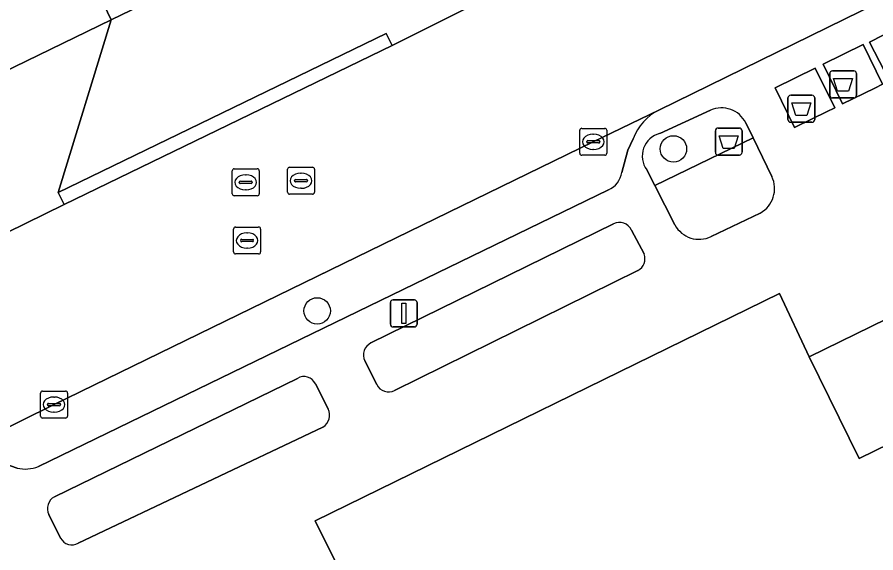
# Model space of a CAD drawing. Extents: x 160455 to 162082, y 388339 to 389736.
# Drawn here: x 161001.11 to 161032.93, y 388941.16 to 388961.02 of the extents above; entities that cross this region are included whole.
import ezdxf

# ---------------------------------------------------------------- set-up
doc = ezdxf.new("R2010")
doc.units = 0
for name, color, linetype in [('IMGEO_Afval_apart_plaats', 7, 'Continuous'), ('IMGEO_Afvalbak', 7, 'Continuous'), ('IMGEO_Boom', 7, 'Continuous'), ('IMGEO_Groenvoorziening', 7, 'Continuous'), ('IMGEO_Kolk', 7, 'Continuous'), ('IMGEO_Lichtmast', 7, 'Continuous'), ('IMGEO_Pand', 7, 'Continuous'), ('IMGEO_Parkeervlak_open', 7, 'Continuous'), ('IMGEO_Rijbaan_lokaal_gesloten', 7, 'Continuous'), ('IMGEO_Rijbaan_lokaal_open', 7, 'Continuous'), ('IMGEO_Rioolput', 7, 'Continuous'), ('IMGEO_Voetpad_gesloten', 7, 'Continuous'), ('IMGEO_Voetpad_open', 7, 'Continuous')]:
    doc.layers.add(name, color=color, linetype=linetype)

msp = doc.modelspace()

# ---------------------------------------------------------------- linework, layer by layer
at = {"layer": 'IMGEO_Afval_apart_plaats'}
for p, q in [((161031.326, 388959.024), (161032.116, 388959.024)), ((161032.116, 388959.024), (161031.326, 388959.024)), ((161031.226, 388958.124), (161031.226, 388958.924)), ((161031.226, 388958.924), (161031.226, 388958.124)), ((161032.216, 388958.924), (161032.216, 388958.124)), ((161032.216, 388958.124), (161032.216, 388958.924)), ((161029.677, 388957.221), (161029.677, 388958.021)), ((161029.677, 388958.021), (161029.677, 388957.221)), ((161029.777, 388958.121), (161030.567, 388958.121)), ((161030.567, 388958.121), (161029.777, 388958.121)), ((161030.667, 388958.021), (161030.667, 388957.221)), ((161030.667, 388957.221), (161030.667, 388958.021)), ((161032.116, 388958.024), (161031.326, 388958.024)), ((161031.326, 388958.024), (161032.116, 388958.024)), ((161030.567, 388957.121), (161029.777, 388957.121)), ((161029.777, 388957.121), (161030.567, 388957.121))]:
    msp.add_line(p, q, dxfattribs=at)
for points in [[(161031.369, 388958.738), (161032.073, 388958.738), (161031.924, 388958.268), (161031.518, 388958.268), (161031.369, 388958.738)], [(161029.82, 388957.835), (161030.524, 388957.835), (161030.375, 388957.365), (161029.969, 388957.365), (161029.82, 388957.835)]]:
    msp.add_lwpolyline(points, dxfattribs=at)
for centre, start, end in [((161031.326, 388958.924), 90, 180), ((161031.326, 388958.924), 90, 180), ((161032.116, 388958.924), 0, 90), ((161032.116, 388958.924), 360, 90), ((161029.777, 388958.021), 90, 180), ((161029.777, 388958.021), 90, 180), ((161030.567, 388958.021), 0, 90), ((161030.567, 388958.021), 360, 90), ((161031.326, 388958.124), 180, 270), ((161031.326, 388958.124), 180, 270), ((161032.116, 388958.124), 270, 0), ((161032.116, 388958.124), 270, 0), ((161029.777, 388957.221), 180, 270), ((161029.777, 388957.221), 180, 270), ((161030.567, 388957.221), 270, 0), ((161030.567, 388957.221), 270, 0)]:
    msp.add_arc(centre, 0.1, start, end, dxfattribs=at)
at = {"layer": 'IMGEO_Afvalbak'}
for p, q in [((161026.987, 388956.006), (161026.987, 388956.806)), ((161026.987, 388956.806), (161026.987, 388956.006)), ((161027.087, 388956.906), (161027.877, 388956.906)), ((161027.877, 388956.906), (161027.087, 388956.906)), ((161027.977, 388956.806), (161027.977, 388956.006)), ((161027.977, 388956.006), (161027.977, 388956.806)), ((161027.877, 388955.906), (161027.087, 388955.906)), ((161027.087, 388955.906), (161027.877, 388955.906))]:
    msp.add_line(p, q, dxfattribs=at)
msp.add_lwpolyline([(161027.13, 388956.62), (161027.834, 388956.62), (161027.685, 388956.15), (161027.279, 388956.15), (161027.13, 388956.62)], dxfattribs=at)
for centre, start, end in [((161027.087, 388956.806), 90, 180), ((161027.087, 388956.806), 90, 180), ((161027.877, 388956.806), 0, 90), ((161027.877, 388956.806), 360, 90), ((161027.087, 388956.006), 180, 270), ((161027.087, 388956.006), 180, 270), ((161027.877, 388956.006), 270, 0), ((161027.877, 388956.006), 270, 0)]:
    msp.add_arc(centre, 0.1, start, end, dxfattribs=at)
at = {"layer": 'IMGEO_Boom'}
for centre in [(161025.432, 388956.133), (161012.23, 388950.127)]:
    msp.add_circle(centre, 0.489, dxfattribs=at)
at = {"layer": 'IMGEO_Groenvoorziening'}
for points in [[(161026.808, 388957.564), (161024.922, 388956.704)], [(161028.384, 388956.537), (161028.112, 388957.098)], [(161024.442, 388955.358), (161024.737, 388954.782), (161028.384, 388956.537)], [(161028.384, 388956.537), (161024.737, 388954.782), (161025.486, 388953.318)], [(161029.077, 388955.109), (161028.384, 388956.537)], [(161026.832, 388952.886), (161028.649, 388953.755)], [(161023.213, 388953.351), (161014.223, 388948.939)], [(161024.343, 388952.238), (161023.875, 388953.125)], [(161015.098, 388947.182), (161024.114, 388951.619)], [(161013.996, 388948.275), (161014.447, 388947.4)], [(161011.501, 388947.622), (161002.495, 388943.237)], [(161012.642, 388946.495), (161012.163, 388947.428)], [(161003.378, 388941.518), (161012.445, 388945.822)], [(161002.292, 388942.577), (161002.721, 388941.702)]]:
    msp.add_lwpolyline(points, dxfattribs=at)
for centre, radius, start, end in [((161027.221, 388956.661), 0.992, 26.0972, 114.5729), ((161025.143, 388955.867), 0.866, 104.7919, 215.9544), ((161028.149, 388954.658), 1.032, 298.9868, 25.9297), ((161023.439, 388952.93), 0.477, 24.0506, 118.2507), ((161026.382, 388953.797), 1.016, 208.1241, 296.2878), ((161023.874, 388952.06), 0.502, 298.5778, 20.8181), ((161014.436, 388948.495), 0.492, 115.6882, 206.5641), ((161011.747, 388947.236), 0.458, 24.7561, 122.5773), ((161014.87, 388947.583), 0.461, 203.3851, 299.5867), ((161012.159, 388946.271), 0.533, 302.5214, 24.8471), ((161002.721, 388942.806), 0.487, 117.7223, 208.0845), ((161003.139, 388941.928), 0.475, 208.4312, 300.2779)]:
    msp.add_arc(centre, radius, start, end, dxfattribs=at)
at = {"layer": 'IMGEO_Kolk'}
for p, q in [((161021.961, 388955.969), (161021.961, 388956.821)), ((161022.036, 388956.895), (161022.888, 388956.895)), ((161022.962, 388956.821), (161022.962, 388955.969)), ((161022.22, 388956.389), (161022.22, 388956.401)), ((161022.263, 388956.438), (161022.661, 388956.438)), ((161022.449, 388956.675), (161022.474, 388956.675)), ((161022.704, 388956.401), (161022.704, 388956.389)), ((161022.658, 388956.352), (161022.26, 388956.352)), ((161022.472, 388956.115), (161022.447, 388956.115)), ((161022.888, 388955.895), (161022.036, 388955.895)), ((161002.053, 388947.155), (161002.905, 388947.155)), ((161001.978, 388946.229), (161001.978, 388947.081)), ((161002.466, 388946.935), (161002.491, 388946.935)), ((161002.979, 388947.081), (161002.979, 388946.229)), ((161002.237, 388946.649), (161002.237, 388946.661)), ((161002.675, 388946.612), (161002.277, 388946.612)), ((161002.28, 388946.698), (161002.678, 388946.698)), ((161002.721, 388946.661), (161002.721, 388946.649)), ((161002.489, 388946.375), (161002.464, 388946.375)), ((161002.905, 388946.155), (161002.053, 388946.155))]:
    msp.add_line(p, q, dxfattribs=at)
for points in [[(161021.961, 388955.969), (161021.961, 388956.821)], [(161022.036, 388956.895), (161022.888, 388956.895)], [(161022.962, 388956.821), (161022.962, 388955.969)], [(161022.888, 388955.895), (161022.036, 388955.895)], [(161002.053, 388947.155), (161002.905, 388947.155)], [(161001.978, 388946.229), (161001.978, 388947.081)], [(161002.979, 388947.081), (161002.979, 388946.229)], [(161002.905, 388946.155), (161002.053, 388946.155)]]:
    msp.add_lwpolyline(points, dxfattribs=at)
for centre, radius, start, end in [((161022.038, 388956.819), 0.0765, 91.552, 178.448), ((161022.038, 388956.819), 0.0765, 91.552, 178.448), ((161022.886, 388956.819), 0.0765, 1.552, 88.448), ((161022.886, 388956.819), 0.0765, 1.552, 88.448), ((161022.26, 388956.398), 0.0403, 85.8775, 175.7526), ((161022.257, 388956.388), 0.0366, 178.938, 274.7102), ((161022.661, 388956.395), 0.043, 264.8664, 352.4533), ((161022.665, 388956.4), 0.0386, 1.7309, 96.639), ((161022.038, 388955.971), 0.0765, 181.552, 268.448), ((161022.038, 388955.971), 0.0765, 181.552, 268.448), ((161022.886, 388955.971), 0.0765, 271.552, 358.448), ((161022.886, 388955.971), 0.0765, 271.552, 358.448), ((161002.055, 388947.079), 0.0765, 91.552, 178.448), ((161002.055, 388947.079), 0.0765, 91.552, 178.448), ((161002.903, 388947.079), 0.0765, 1.552, 88.448), ((161002.903, 388947.079), 0.0765, 1.552, 88.448), ((161002.277, 388946.658), 0.0403, 85.8775, 175.7526), ((161002.274, 388946.648), 0.0366, 178.938, 274.7102), ((161002.678, 388946.655), 0.043, 264.8664, 352.4533), ((161002.682, 388946.66), 0.0386, 1.7309, 96.639), ((161002.055, 388946.231), 0.0765, 181.552, 268.448), ((161002.055, 388946.231), 0.0765, 181.552, 268.448), ((161002.903, 388946.231), 0.0765, 271.552, 358.448), ((161002.903, 388946.231), 0.0765, 271.552, 358.448)]:
    msp.add_arc(centre, radius, start, end, dxfattribs=at)
for centre, major_axis, ratio, start_param, end_param in [((161022.448, 388956.395), (-0.387, 0.002), 0.722429, 4.712389, 7.853982), ((161022.473, 388956.395), (-0.39, 0.002), 0.717154, 1.570796, 4.712389), ((161002.465, 388946.655), (-0.387, 0.002), 0.722429, 4.712389, 7.853982), ((161002.49, 388946.655), (-0.39, 0.002), 0.717154, 1.570796, 4.712389)]:
    msp.add_ellipse(centre, major_axis=major_axis, ratio=ratio, start_param=start_param, end_param=end_param, dxfattribs=at)
at = {"layer": 'IMGEO_Lichtmast'}
for p, q in [((161014.944, 388949.633), (161014.944, 388950.433)), ((161014.944, 388950.433), (161014.944, 388949.633)), ((161015.044, 388950.533), (161015.834, 388950.533)), ((161015.834, 388950.533), (161015.044, 388950.533)), ((161015.934, 388950.433), (161015.934, 388949.633)), ((161015.934, 388949.633), (161015.934, 388950.433)), ((161015.834, 388949.533), (161015.044, 388949.533)), ((161015.044, 388949.533), (161015.834, 388949.533))]:
    msp.add_line(p, q, dxfattribs=at)
msp.add_lwpolyline([(161015.364, 388950.408), (161015.514, 388950.408), (161015.514, 388949.658), (161015.364, 388949.658), (161015.364, 388950.408)], dxfattribs=at)
for centre, start, end in [((161015.044, 388950.433), 90, 180), ((161015.044, 388950.433), 90, 180), ((161015.834, 388950.433), 0, 90), ((161015.834, 388950.433), 360, 90), ((161015.044, 388949.633), 180, 270), ((161015.044, 388949.633), 180, 270), ((161015.834, 388949.633), 270, 0), ((161015.834, 388949.633), 270, 0)]:
    msp.add_arc(centre, 0.1, start, end, dxfattribs=at)
at = {"layer": 'IMGEO_Pand'}
msp.add_lwpolyline([(161043.069, 388949.917), (161032.31, 388944.65), (161030.463, 388948.422), (161029.368, 388950.767), (161012.156, 388942.339), (161013.333, 388939.986), (161015.169, 388936.207), (161000, 388928.797), (160973.153, 388915.681)], dxfattribs=at)
at = {"layer": 'IMGEO_Parkeervlak_open'}
for points in [[(161024.896, 388957.574), (161022.462, 388956.395), (161002.479, 388946.656), (161000, 388945.432), (160998.437, 388944.66)], [(161023.515, 388955.262), (161023.747, 388956.091), (161023.942, 388956.511)], [(161001.899, 388944.357), (161023.021, 388954.613)], [(160999.861, 388944.723), (161000, 388944.676), (161001.113, 388944.301)]]:
    msp.add_lwpolyline(points, dxfattribs=at)
for centre, radius, start, end in [((161025.799, 388955.804), 1.987, 117.0268, 159.1598), ((161022.707, 388955.364), 0.814, 292.6619, 352.7835), ((161001.418, 388945.565), 1.3, 256.4366, 291.714)]:
    msp.add_arc(centre, radius, start, end, dxfattribs=at)
at = {"layer": 'IMGEO_Rijbaan_lokaal_gesloten'}
for points in [[(161038.277, 388971.349), (161020.479, 388962.67), (161018.619, 388961.765), (161018.366, 388961.642), (161015.01, 388959.96), (161002.854, 388954.068), (161000, 388952.675), (160998.445, 388951.916), (160997.165, 388951.282), (160987.515, 388946.596), (160955.947, 388931.117), (160958.731, 388925.273)], [(160960.755, 388926.265), (160972.387, 388931.949), (160972.985, 388932.234), (160973.368, 388932.417), (160981.872, 388936.606), (160982.072, 388936.703), (160996.529, 388943.704), (160998.437, 388944.66), (161000, 388945.432), (161002.479, 388946.656), (161022.462, 388956.395), (161024.896, 388957.574), (161041.753, 388965.847)]]:
    msp.add_lwpolyline(points, dxfattribs=at)
at = {"layer": 'IMGEO_Rijbaan_lokaal_open'}
msp.add_lwpolyline([(161049.324, 388953.82), (161053.85, 388956.046), (161049.546, 388965.223), (161049.108, 388966.119), (161041.976, 388954.054), (161030.463, 388948.422), (161032.31, 388944.65), (161043.069, 388949.917), (161043.75, 388950.227), (161049.286, 388952.925)], dxfattribs=at)
msp.add_lwpolyline([(161008.397, 388963.465), (161004.323, 388961.485), (161004.593, 388960.921), (161008.683, 388962.909)], close=True, dxfattribs=at)
at = {"layer": 'IMGEO_Rioolput'}
for p, q in [((161011.205, 388955.453), (161012.057, 388955.453)), ((161009.083, 388954.468), (161009.083, 388955.32)), ((161009.158, 388955.394), (161010.01, 388955.394)), ((161009.571, 388955.174), (161009.596, 388955.174)), ((161010.084, 388955.32), (161010.084, 388954.468)), ((161011.13, 388954.527), (161011.13, 388955.379)), ((161011.618, 388955.233), (161011.643, 388955.233)), ((161012.131, 388955.379), (161012.131, 388954.527)), ((161009.342, 388954.888), (161009.342, 388954.9)), ((161009.78, 388954.851), (161009.382, 388954.851)), ((161009.385, 388954.937), (161009.783, 388954.937)), ((161009.826, 388954.9), (161009.826, 388954.888)), ((161011.389, 388954.947), (161011.389, 388954.959)), ((161011.827, 388954.91), (161011.429, 388954.91)), ((161011.432, 388954.996), (161011.83, 388954.996)), ((161011.873, 388954.959), (161011.873, 388954.947)), ((161009.594, 388954.614), (161009.569, 388954.614)), ((161011.641, 388954.673), (161011.616, 388954.673)), ((161010.01, 388954.394), (161009.158, 388954.394)), ((161012.057, 388954.453), (161011.205, 388954.453)), ((161009.209, 388953.237), (161010.061, 388953.237)), ((161009.134, 388952.311), (161009.134, 388953.163)), ((161009.622, 388953.017), (161009.647, 388953.017)), ((161010.135, 388953.163), (161010.135, 388952.311)), ((161009.393, 388952.731), (161009.393, 388952.743)), ((161009.831, 388952.694), (161009.433, 388952.694)), ((161009.436, 388952.78), (161009.834, 388952.78)), ((161009.877, 388952.743), (161009.877, 388952.731)), ((161009.645, 388952.457), (161009.62, 388952.457)), ((161010.061, 388952.237), (161009.209, 388952.237))]:
    msp.add_line(p, q, dxfattribs=at)
for points in [[(161011.205, 388955.453), (161012.057, 388955.453)], [(161009.083, 388954.468), (161009.083, 388955.32)], [(161009.158, 388955.394), (161010.01, 388955.394)], [(161010.084, 388955.32), (161010.084, 388954.468)], [(161011.13, 388954.527), (161011.13, 388955.379)], [(161012.131, 388955.379), (161012.131, 388954.527)], [(161010.01, 388954.394), (161009.158, 388954.394)], [(161012.057, 388954.453), (161011.205, 388954.453)], [(161009.209, 388953.237), (161010.061, 388953.237)], [(161009.134, 388952.311), (161009.134, 388953.163)], [(161010.135, 388953.163), (161010.135, 388952.311)], [(161010.061, 388952.237), (161009.209, 388952.237)]]:
    msp.add_lwpolyline(points, dxfattribs=at)
for centre, radius, start, end in [((161011.207, 388955.377), 0.0765, 91.552, 178.448), ((161011.207, 388955.377), 0.0765, 91.552, 178.448), ((161012.055, 388955.377), 0.0765, 1.552, 88.448), ((161012.055, 388955.377), 0.0765, 1.552, 88.448), ((161009.16, 388955.318), 0.0765, 91.552, 178.448), ((161009.16, 388955.318), 0.0765, 91.552, 178.448), ((161010.008, 388955.318), 0.0765, 1.552, 88.448), ((161010.008, 388955.318), 0.0765, 1.552, 88.448), ((161009.382, 388954.897), 0.0403, 85.8775, 175.7526), ((161009.379, 388954.887), 0.0366, 178.938, 274.7102), ((161009.783, 388954.894), 0.043, 264.8664, 352.4533), ((161009.787, 388954.899), 0.0386, 1.7309, 96.639), ((161011.429, 388954.956), 0.0403, 85.8775, 175.7526), ((161011.426, 388954.946), 0.0366, 178.938, 274.7102), ((161011.83, 388954.953), 0.043, 264.8664, 352.4533), ((161011.834, 388954.958), 0.0386, 1.7309, 96.639), ((161011.207, 388954.529), 0.0765, 181.552, 268.448), ((161011.207, 388954.529), 0.0765, 181.552, 268.448), ((161012.055, 388954.529), 0.0765, 271.552, 358.448), ((161012.055, 388954.529), 0.0765, 271.552, 358.448), ((161009.16, 388954.47), 0.0765, 181.552, 268.448), ((161009.16, 388954.47), 0.0765, 181.552, 268.448), ((161010.008, 388954.47), 0.0765, 271.552, 358.448), ((161010.008, 388954.47), 0.0765, 271.552, 358.448), ((161009.211, 388953.161), 0.0765, 91.552, 178.448), ((161009.211, 388953.161), 0.0765, 91.552, 178.448), ((161010.059, 388953.161), 0.0765, 1.552, 88.448), ((161010.059, 388953.161), 0.0765, 1.552, 88.448), ((161009.433, 388952.74), 0.0403, 85.8775, 175.7526), ((161009.43, 388952.73), 0.0366, 178.938, 274.7102), ((161009.834, 388952.737), 0.043, 264.8664, 352.4533), ((161009.838, 388952.742), 0.0386, 1.7309, 96.639), ((161009.211, 388952.313), 0.0765, 181.552, 268.448), ((161009.211, 388952.313), 0.0765, 181.552, 268.448), ((161010.059, 388952.313), 0.0765, 271.552, 358.448), ((161010.059, 388952.313), 0.0765, 271.552, 358.448)]:
    msp.add_arc(centre, radius, start, end, dxfattribs=at)
for centre, major_axis, ratio, start_param, end_param in [((161009.57, 388954.894), (-0.387, 0.002), 0.722429, 4.712389, 7.853982), ((161009.595, 388954.894), (-0.39, 0.002), 0.717154, 1.570796, 4.712389), ((161011.617, 388954.953), (-0.387, 0.002), 0.722429, 4.712389, 7.853982), ((161011.642, 388954.953), (-0.39, 0.002), 0.717154, 1.570796, 4.712389), ((161009.621, 388952.737), (-0.387, 0.002), 0.722429, 4.712389, 7.853982), ((161009.646, 388952.737), (-0.39, 0.002), 0.717154, 1.570796, 4.712389)]:
    msp.add_ellipse(centre, major_axis=major_axis, ratio=ratio, start_param=start_param, end_param=end_param, dxfattribs=at)
at = {"layer": 'IMGEO_Voetpad_gesloten'}
for points in [[(161033.44, 388958.655), (161034.918, 388959.381), (161034.195, 388960.851), (161032.695, 388960.085)], [(161032.461, 388959.998), (161030.979, 388959.269), (161031.701, 388957.8), (161032.901, 388958.39), (161033.183, 388958.528)], [(161030.69, 388959.127), (161029.201, 388958.395), (161029.923, 388956.926), (161030.568, 388957.244), (161031.106, 388957.508), (161031.412, 388957.658)]]:
    msp.add_lwpolyline(points, close=True, dxfattribs=at)
at = {"layer": 'IMGEO_Voetpad_open'}
for points in [[(161045.128, 388967.436), (161043.355, 388966.612), (161041.753, 388965.847), (161024.896, 388957.574)], [(160998.571, 388937.24), (161000, 388937.384), (161009.953, 388938.385), (161013.333, 388939.986), (161012.156, 388942.339), (161029.368, 388950.767), (161030.463, 388948.422), (161041.976, 388954.054), (161049.108, 388966.119)], [(161011.948, 388964.648), (161008.683, 388962.909), (161004.593, 388960.921), (161002.636, 388954.517), (161014.792, 388960.409), (161015.01, 388959.96), (161018.366, 388961.642), (161018.619, 388961.765)], [(160999.198, 388958.296), (161004.593, 388960.921), (161004.323, 388961.485), (161003.536, 388963.113)], [(160998.445, 388951.916), (161000, 388952.675), (161002.854, 388954.068), (161002.636, 388954.517), (161004.593, 388960.921), (160999.198, 388958.296), (160988.661, 388953.113), (160977.82, 388947.82), (160977.859, 388947.739), (160975.826, 388946.746), (160975.786, 388946.828), (160974.545, 388946.231), (160965.493, 388941.816), (160962.749, 388940.478), (160962.079, 388940.151), (160951.165, 388934.782), (160947.207, 388933.03), (160948.304, 388930.76)], [(161024.922, 388956.704), (161026.808, 388957.564)], [(161028.112, 388957.098), (161028.384, 388956.537), (161029.077, 388955.109)], [(161023.942, 388956.511), (161023.747, 388956.091), (161023.515, 388955.262)], [(161025.486, 388953.318), (161024.737, 388954.782), (161024.442, 388955.358)], [(161023.021, 388954.613), (161001.899, 388944.357)], [(161028.649, 388953.755), (161026.832, 388952.886)], [(161014.223, 388948.939), (161023.213, 388953.351)], [(161023.875, 388953.125), (161024.343, 388952.238)], [(161024.114, 388951.619), (161015.098, 388947.182)], [(161014.447, 388947.4), (161013.996, 388948.275)], [(161002.495, 388943.237), (161011.501, 388947.622)], [(161012.163, 388947.428), (161012.642, 388946.495)], [(161012.445, 388945.822), (161003.378, 388941.518)], [(161001.113, 388944.301), (161000, 388944.676), (160999.861, 388944.723)], [(161002.721, 388941.702), (161002.292, 388942.577)]]:
    msp.add_lwpolyline(points, dxfattribs=at)
for points in [[(161033.44, 388958.655), (161032.695, 388960.085), (161034.195, 388960.851), (161034.918, 388959.381)], [(161002.854, 388954.068), (161015.01, 388959.96), (161014.792, 388960.409), (161002.636, 388954.517)], [(161033.183, 388958.528), (161032.901, 388958.39), (161031.701, 388957.8), (161030.979, 388959.269), (161032.461, 388959.998)], [(161031.412, 388957.658), (161031.106, 388957.508), (161030.568, 388957.244), (161029.923, 388956.926), (161029.201, 388958.395), (161030.69, 388959.127)]]:
    msp.add_lwpolyline(points, close=True, dxfattribs=at)
for centre, radius, start, end in [((161027.221, 388956.661), 0.992, 26.0972, 114.5729), ((161025.799, 388955.804), 1.987, 117.0268, 159.1598), ((161025.143, 388955.867), 0.866, 104.7919, 215.9544), ((161022.707, 388955.364), 0.814, 292.6619, 352.7835), ((161028.149, 388954.658), 1.032, 298.9868, 25.9297), ((161023.439, 388952.93), 0.477, 24.0506, 118.2507), ((161026.382, 388953.797), 1.016, 208.1241, 296.2878), ((161023.874, 388952.06), 0.502, 298.5778, 20.8181), ((161014.436, 388948.495), 0.492, 115.6882, 206.5641), ((161011.747, 388947.236), 0.458, 24.7561, 122.5773), ((161014.87, 388947.583), 0.461, 203.3851, 299.5867), ((161012.159, 388946.271), 0.533, 302.5214, 24.8471), ((161001.418, 388945.565), 1.3, 256.4366, 291.714), ((161002.721, 388942.806), 0.487, 117.7223, 208.0845), ((161003.139, 388941.928), 0.475, 208.4312, 300.2779)]:
    msp.add_arc(centre, radius, start, end, dxfattribs=at)

doc.saveas('drawing.dxf')
